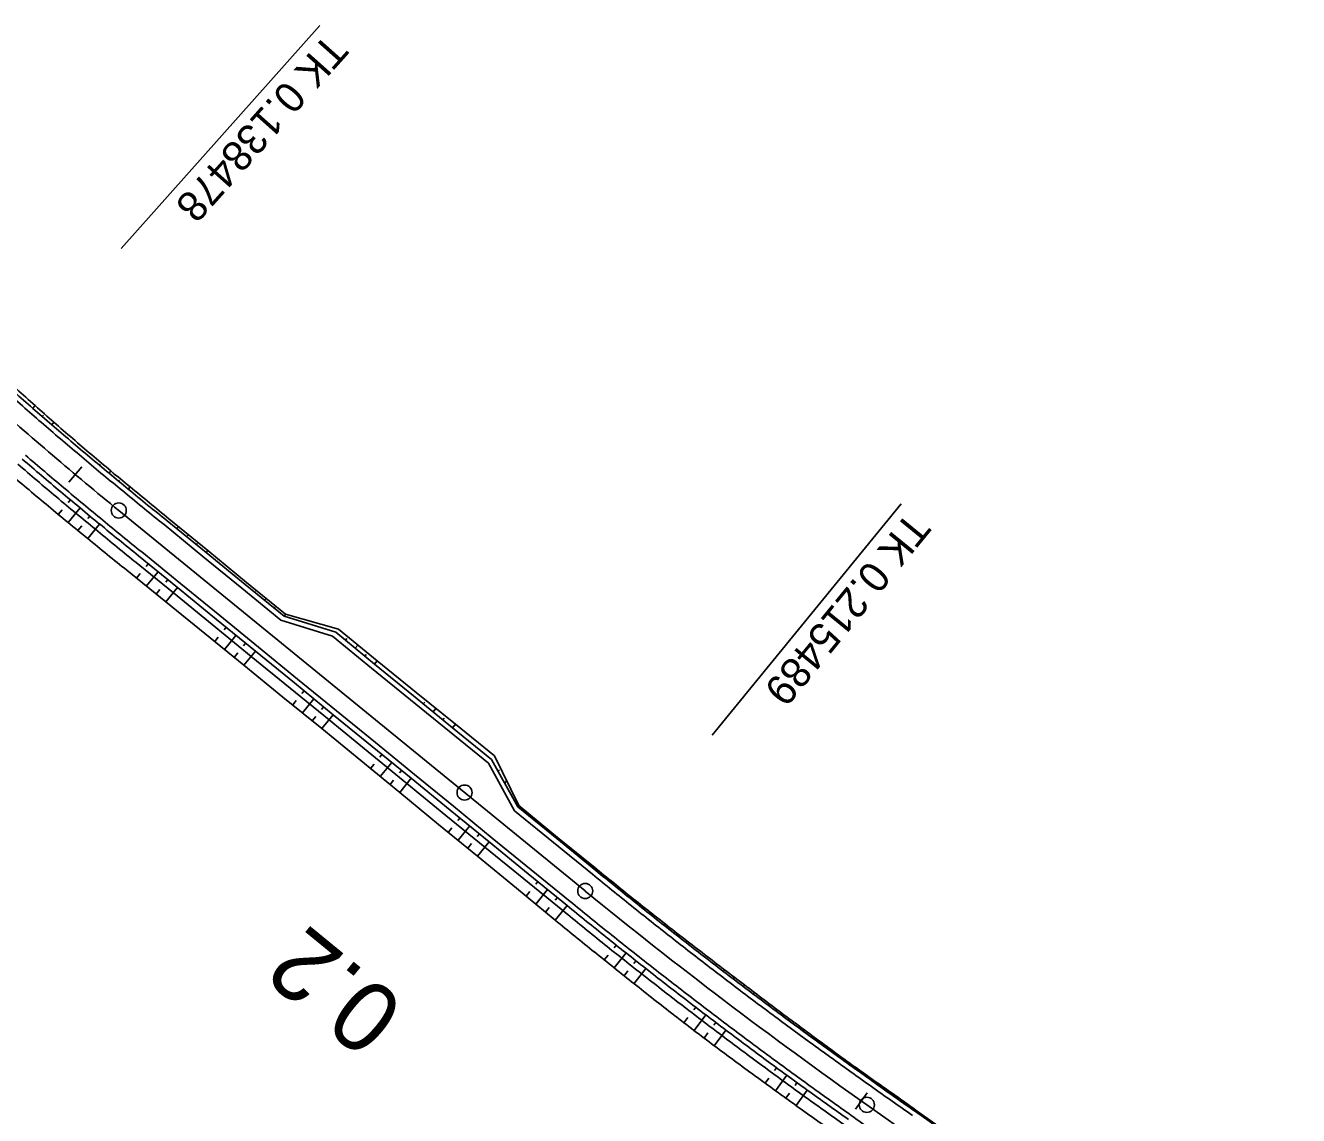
# Model space of a CAD drawing. Extents: x -481656 to -478728, y -1113199 to -1110710.
# Drawn here: x -480851.3 to -480724.7, y -1112742.3 to -1112633.9 of the extents above; entities that cross this region are included whole.
import ezdxf

# ---------------------------------------------------------------- set-up
doc = ezdxf.new("R2010")
doc.units = 0
for name, color, linetype in [('C13_HATCH_SLOPE_L', 7, 'Continuous'), ('C13_HATCH_SLOPE_R', 7, 'Continuous'), ('C13_HECTOMETRY', 7, 'Continuous'), ('C13_HLBODY', 7, 'Continuous'), ('C13_HRANA_TELESO', 7, 'Continuous'), ('C13_KORUNA', 7, 'Continuous'), ('C13_OSA', 7, 'Continuous'), ('C13_PRIKOP', 7, 'Continuous'), ('C13_STANICENI', 7, 'Continuous'), ('C13_VOZOVKA', 7, 'Continuous'), ('C13_ZPEVKRAJ', 7, 'Continuous')]:
    doc.layers.add(name, color=color, linetype=linetype)

msp = doc.modelspace()

# ---------------------------------------------------------------- linework, layer by layer
at = {"layer": 'C13_HATCH_SLOPE_L'}
for p, q in [((-480851.28, -1112670.9), (-480851.28, -1112670.9)), ((-480850.59, -1112671.99), (-480850.35, -1112671.72)), ((-480849.65, -1112672.81), (-480849.54, -1112672.68)), ((-480849.42, -1112672.55), (-480849.42, -1112672.55)), ((-480848.71, -1112673.62), (-480848.49, -1112673.37)), ((-480843.97, -1112677.64), (-480843.88, -1112677.53)), ((-480843.79, -1112677.42), (-480843.79, -1112677.42)), ((-480843.01, -1112678.44), (-480842.83, -1112678.22)), ((-480842.05, -1112679.23), (-480841.97, -1112679.12)), ((-480841.88, -1112679.02), (-480841.88, -1112679.02)), ((-480841.09, -1112680.02), (-480840.92, -1112679.81)), ((-480836.25, -1112683.97), (-480836.17, -1112683.86)), ((-480836.09, -1112683.76), (-480836.09, -1112683.76)), ((-480835.29, -1112684.76), (-480835.12, -1112684.56)), ((-480834.32, -1112685.55), (-480834.24, -1112685.45)), ((-480834.15, -1112685.35), (-480834.15, -1112685.35)), ((-480833.35, -1112686.34), (-480833.19, -1112686.14)), ((-480828.51, -1112690.29), (-480828.43, -1112690.2)), ((-480828.35, -1112690.1), (-480828.35, -1112690.1)), ((-480827.54, -1112691.08), (-480827.39, -1112690.89)), ((-480826.57, -1112691.87), (-480826.49, -1112691.78)), ((-480826.42, -1112691.69), (-480826.42, -1112691.69)), ((-480825.6, -1112692.66), (-480825.45, -1112692.48)), ((-480819.49, -1112695.06), (-480819.36, -1112694.9)), ((-480819.23, -1112694.75), (-480819.23, -1112694.75)), ((-480818.53, -1112695.85), (-480818.27, -1112695.54)), ((-480817.56, -1112696.64), (-480817.43, -1112696.49)), ((-480817.3, -1112696.33), (-480817.3, -1112696.33)), ((-480816.59, -1112697.43), (-480816.34, -1112697.12)), ((-480811.75, -1112701.39), (-480811.61, -1112701.22)), ((-480811.48, -1112701.06), (-480811.48, -1112701.06)), ((-480810.78, -1112702.18), (-480810.51, -1112701.84)), ((-480809.81, -1112702.97), (-480809.67, -1112702.8)), ((-480809.54, -1112702.63), (-480809.54, -1112702.63)), ((-480808.84, -1112703.76), (-480808.56, -1112703.42)), ((-480804.32, -1112708.09), (-480804.19, -1112707.95)), ((-480804.07, -1112707.8), (-480804.07, -1112707.8)), ((-480803.66, -1112709.27), (-480803.47, -1112709.03)), ((-480803.01, -1112710.45), (-480802.94, -1112710.36)), ((-480802.86, -1112710.27), (-480802.86, -1112710.27)), ((-480802.36, -1112711.63), (-480802.26, -1112711.51)), ((-480797.52, -1112715.58), (-480797.47, -1112715.52)), ((-480797.42, -1112715.46), (-480797.42, -1112715.46)), ((-480796.55, -1112716.37), (-480796.45, -1112716.25)), ((-480795.58, -1112717.16), (-480795.53, -1112717.1)), ((-480795.48, -1112717.04), (-480795.48, -1112717.04)), ((-480794.61, -1112717.95), (-480794.51, -1112717.83)), ((-480789.77, -1112721.86), (-480789.72, -1112721.8)), ((-480789.67, -1112721.73), (-480789.67, -1112721.73)), ((-480788.79, -1112722.63), (-480788.69, -1112722.5)), ((-480787.82, -1112723.41), (-480787.77, -1112723.34)), ((-480787.71, -1112723.27), (-480787.71, -1112723.27)), ((-480786.84, -1112724.18), (-480786.73, -1112724.04)), ((-480781.92, -1112727.99), (-480781.86, -1112727.91)), ((-480781.8, -1112727.83), (-480781.8, -1112727.83)), ((-480780.93, -1112728.74), (-480780.81, -1112728.58)), ((-480779.94, -1112729.49), (-480779.88, -1112729.41)), ((-480779.82, -1112729.33), (-480779.82, -1112729.33)), ((-480778.95, -1112730.24), (-480778.83, -1112730.08)), ((-480773.96, -1112733.96), (-480773.91, -1112733.89)), ((-480773.86, -1112733.83), (-480773.86, -1112733.83)), ((-480772.95, -1112734.69), (-480772.86, -1112734.56)), ((-480771.94, -1112735.42), (-480771.9, -1112735.36)), ((-480771.86, -1112735.3), (-480771.86, -1112735.3)), ((-480770.94, -1112736.15), (-480770.85, -1112736.03)), ((-480765.87, -1112739.77), (-480765.83, -1112739.71)), ((-480765.79, -1112739.66), (-480765.79, -1112739.66)), ((-480764.85, -1112740.49), (-480764.77, -1112740.38)), ((-480763.83, -1112741.21), (-480763.79, -1112741.15)), ((-480763.75, -1112741.1), (-480763.75, -1112741.1)), ((-480762.8, -1112741.93), (-480762.73, -1112741.82))]:
    msp.add_line(p, q, dxfattribs=at)
at = {"layer": 'C13_HATCH_SLOPE_R'}
for p, q in [((-480846.85, -1112681.1), (-480847.06, -1112681.35)), ((-480847.67, -1112682.07), (-480848.06, -1112682.54)), ((-480845.88, -1112681.9), (-480847.08, -1112683.35)), ((-480845.72, -1112683.68), (-480846.11, -1112684.15)), ((-480844.92, -1112682.7), (-480845.13, -1112682.96)), ((-480843.94, -1112683.5), (-480845.13, -1112684.95)), ((-480839.1, -1112687.45), (-480839.31, -1112687.71)), ((-480839.9, -1112688.43), (-480840.27, -1112688.89)), ((-480838.13, -1112688.24), (-480839.3, -1112689.67)), ((-480837.96, -1112690.01), (-480838.33, -1112690.46)), ((-480837.16, -1112689.03), (-480837.37, -1112689.29)), ((-480836.19, -1112689.82), (-480837.36, -1112691.25)), ((-480831.35, -1112693.77), (-480831.56, -1112694.03)), ((-480832.14, -1112694.74), (-480832.5, -1112695.18)), ((-480830.38, -1112694.57), (-480831.53, -1112695.97)), ((-480830.2, -1112696.31), (-480830.56, -1112696.76)), ((-480829.42, -1112695.36), (-480829.63, -1112695.61)), ((-480828.45, -1112696.15), (-480829.59, -1112697.54)), ((-480823.6, -1112700.1), (-480823.82, -1112700.36)), ((-480824.39, -1112701.06), (-480824.74, -1112701.49)), ((-480822.64, -1112700.89), (-480823.77, -1112702.28)), ((-480822.45, -1112702.64), (-480822.8, -1112703.07)), ((-480821.67, -1112701.68), (-480821.88, -1112701.94)), ((-480820.7, -1112702.47), (-480821.83, -1112703.85)), ((-480815.86, -1112706.42), (-480816.07, -1112706.68)), ((-480816.64, -1112707.38), (-480816.99, -1112707.81)), ((-480814.89, -1112707.21), (-480816.03, -1112708.61)), ((-480814.71, -1112708.96), (-480815.06, -1112709.4)), ((-480813.92, -1112708), (-480814.13, -1112708.26)), ((-480812.95, -1112708.79), (-480814.1, -1112710.2)), ((-480808.11, -1112712.74), (-480808.32, -1112713)), ((-480808.9, -1112713.72), (-480809.27, -1112714.17)), ((-480807.14, -1112713.53), (-480808.3, -1112714.95)), ((-480806.96, -1112715.29), (-480807.33, -1112715.74)), ((-480806.17, -1112714.32), (-480806.38, -1112714.58)), ((-480805.2, -1112715.11), (-480806.36, -1112716.53)), ((-480800.36, -1112719.07), (-480800.57, -1112719.32)), ((-480801.16, -1112720.04), (-480801.53, -1112720.5)), ((-480799.39, -1112719.86), (-480800.57, -1112721.3)), ((-480799.23, -1112721.63), (-480799.6, -1112722.09)), ((-480798.42, -1112720.65), (-480798.64, -1112720.91)), ((-480797.46, -1112721.44), (-480798.64, -1112722.89)), ((-480792.57, -1112725.38), (-480792.78, -1112725.64)), ((-480793.37, -1112726.38), (-480793.76, -1112726.86)), ((-480791.59, -1112726.16), (-480792.77, -1112727.65)), ((-480790.6, -1112726.94), (-480790.81, -1112727.2)), ((-480791.4, -1112727.95), (-480791.79, -1112728.44)), ((-480789.62, -1112727.72), (-480790.8, -1112729.22)), ((-480784.66, -1112731.56), (-480784.86, -1112731.83)), ((-480785.45, -1112732.59), (-480785.83, -1112733.1)), ((-480783.66, -1112732.32), (-480784.83, -1112733.86)), ((-480782.66, -1112733.08), (-480782.86, -1112733.35)), ((-480783.44, -1112734.12), (-480783.83, -1112734.63)), ((-480781.66, -1112733.84), (-480782.82, -1112735.39)), ((-480776.62, -1112737.58), (-480776.81, -1112737.85)), ((-480775.6, -1112738.32), (-480776.73, -1112739.87)), ((-480777.38, -1112738.62), (-480777.75, -1112739.13)), ((-480774.59, -1112739.06), (-480774.78, -1112739.33)), ((-480775.34, -1112740.1), (-480775.71, -1112740.6)), ((-480773.57, -1112739.8), (-480774.68, -1112741.34))]:
    msp.add_line(p, q, dxfattribs=at)
at = {"layer": 'C13_HECTOMETRY'}
msp.add_circle((-480807.65, -1112710.21), 0.75, dxfattribs=at)
at = {"layer": 'C13_HLBODY'}
for p, q in [((-480822.04, -1112633.91), (-480841.79, -1112656.09)), ((-480764.23, -1112681.5), (-480783.01, -1112704.51))]:
    msp.add_line(p, q, dxfattribs=at)
for centre in [(-480842.04, -1112682.15), (-480795.65, -1112720), (-480767.64, -1112741.27)]:
    msp.add_circle(centre, 0.75, dxfattribs=at)
at = {"layer": 'C13_HRANA_TELESO'}
for p, q in [((-480837.06, -1112682.97), (-480833.19, -1112686.14)), ((-480833.19, -1112686.14), (-480829.32, -1112689.31)), ((-480841.24, -1112688.1), (-480837.36, -1112691.25)), ((-480829.32, -1112689.31), (-480825.45, -1112692.48)), ((-480837.36, -1112691.25), (-480833.47, -1112694.4)), ((-480825.45, -1112692.48), (-480820.2, -1112693.95)), ((-480820.2, -1112693.95), (-480816.34, -1112697.12)), ((-480833.47, -1112694.4), (-480829.59, -1112697.54)), ((-480829.59, -1112697.54), (-480825.71, -1112700.71)), ((-480816.34, -1112697.12), (-480812.45, -1112700.27)), ((-480812.45, -1112700.27), (-480808.56, -1112703.42)), ((-480825.71, -1112700.71), (-480821.83, -1112703.85)), ((-480821.83, -1112703.85), (-480817.96, -1112707.02)), ((-480808.56, -1112703.42), (-480804.68, -1112706.56)), ((-480804.68, -1112706.56), (-480802.26, -1112711.51)), ((-480817.96, -1112707.02), (-480814.1, -1112710.2)), ((-480814.1, -1112710.2), (-480810.24, -1112713.38)), ((-480802.26, -1112711.51), (-480798.39, -1112714.67)), ((-480810.24, -1112713.38), (-480806.36, -1112716.53)), ((-480798.39, -1112714.67), (-480794.51, -1112717.83)), ((-480806.36, -1112716.53), (-480802.5, -1112719.71)), ((-480802.5, -1112719.71), (-480798.64, -1112722.89)), ((-480762.73, -1112741.82), (-480758.65, -1112744.71))]:
    msp.add_line(p, q, dxfattribs=at)
for centre, radius, start, end in [((-480585.59, -1112375.38), 397.39, 227.8632, 228.5795), ((-480586.81, -1112374.24), 397.44, 228.8202, 229.5365), ((-480587.92, -1112373.26), 397.47, 229.7506, 230.4668), ((-480590.12, -1112371.41), 404.15, 229.4449, 230.1611), ((-480964.87, -1112835.16), 198.74, 49.9748, 51.4152), ((-480590.22, -1112371.35), 404.13, 230.1772, 230.8934), ((-480715.92, -1112529.59), 202.06, 230.2505, 231.6702), ((-479854.49, -1111558.21), 1492.77, 230.97074, 231.16181), ((-480480.69, -1112331.7), 497.58, 231.4711, 232.0441), ((-479839.91, -1111553.15), 1512.43, 230.66162, 230.85246), ((-480481.55, -1112331.06), 497.56, 232.1669, 232.7398), ((-480477.87, -1112333.94), 504.15, 231.0592, 231.6322), ((-480479.76, -1112332.45), 497.55, 232.4794, 233.0524), ((-480477.7, -1112334.05), 504.17, 231.6102, 232.1832), ((-480476.49, -1112334.9), 497.57, 232.5817, 233.1547), ((-480479.43, -1112332.7), 504.19, 232.432, 233.0049), ((-480477.83, -1112333.86), 497.59, 233.3503, 233.9232), ((-480481.08, -1112331.47), 504.18, 233.2393, 233.8122), ((-480478.75, -1112333.18), 497.61, 234.0547, 234.6277), ((-480481.05, -1112331.51), 504.16, 233.8063, 234.3793), ((-480908.53, -1112943.44), 248.81, 54.1272, 55.2779), ((-480480.97, -1112331.6), 504.14, 234.3657, 234.9387)]:
    msp.add_arc(centre, radius, start, end, dxfattribs=at)
at = {"layer": 'C13_KORUNA'}
for p, q in [((-480837.22, -1112683.18), (-480833.35, -1112686.34)), ((-480833.35, -1112686.34), (-480829.48, -1112689.5)), ((-480840.07, -1112686.66), (-480836.19, -1112689.82)), ((-480836.19, -1112689.82), (-480832.32, -1112692.99)), ((-480829.48, -1112689.5), (-480825.6, -1112692.66)), ((-480825.6, -1112692.66), (-480820.46, -1112694.27)), ((-480832.32, -1112692.99), (-480828.45, -1112696.15)), ((-480820.46, -1112694.27), (-480816.59, -1112697.43)), ((-480828.45, -1112696.15), (-480824.57, -1112699.31)), ((-480816.59, -1112697.43), (-480812.72, -1112700.59)), ((-480824.57, -1112699.31), (-480820.7, -1112702.47)), ((-480812.72, -1112700.59), (-480808.84, -1112703.76)), ((-480820.7, -1112702.47), (-480816.83, -1112705.63)), ((-480808.84, -1112703.76), (-480804.97, -1112706.92)), ((-480816.83, -1112705.63), (-480812.95, -1112708.79)), ((-480804.97, -1112706.92), (-480802.36, -1112711.63)), ((-480812.95, -1112708.79), (-480809.08, -1112711.95)), ((-480802.36, -1112711.63), (-480798.48, -1112714.79)), ((-480809.08, -1112711.95), (-480805.2, -1112715.11)), ((-480805.2, -1112715.11), (-480801.33, -1112718.28)), ((-480798.48, -1112714.79), (-480794.61, -1112717.95)), ((-480801.33, -1112718.28), (-480797.46, -1112721.44)), ((-480762.8, -1112741.93), (-480758.72, -1112744.81))]:
    msp.add_line(p, q, dxfattribs=at)
for centre, radius, start, end in [((-480589.13, -1112372.25), 397.75, 228.5453, 229.2615), ((-480589.13, -1112372.25), 397.75, 229.2615, 229.9777), ((-480589.13, -1112372.25), 402.25, 229.2615, 229.9777), ((-480589.13, -1112372.25), 397.75, 229.9777, 230.6939), ((-480713.41, -1112527.54), 198.88, 230.0575, 231.497), ((-480589.13, -1112372.25), 402.25, 229.9777, 230.6939), ((-480714.84, -1112529.28), 201.12, 230.0645, 231.4899), ((-479853.26, -1111558.79), 1493.25, 230.92027, 231.11134), ((-479847.61, -1111551.79), 1506.75, 230.92056, 231.11146), ((-480479.52, -1112332.63), 497.75, 231.2996, 231.8726), ((-480479.52, -1112332.63), 497.75, 231.8726, 232.4456), ((-480479.52, -1112332.63), 502.25, 231.2996, 231.8726), ((-480479.52, -1112332.63), 502.25, 231.8726, 232.4456), ((-480479.52, -1112332.63), 497.75, 232.4456, 233.0185), ((-480479.52, -1112332.63), 497.75, 233.0185, 233.5915), ((-480479.52, -1112332.63), 502.25, 232.4456, 233.0185), ((-480479.52, -1112332.63), 497.75, 233.5915, 234.1644), ((-480479.52, -1112332.63), 502.25, 233.0185, 233.5915), ((-480479.52, -1112332.63), 502.25, 233.5915, 234.1644), ((-480479.52, -1112332.63), 497.75, 234.1644, 234.7374), ((-480621.43, -1112537.11), 248.88, 234.234, 235.3844), ((-480479.52, -1112332.63), 502.25, 234.1644, 234.7374)]:
    msp.add_arc(centre, radius, start, end, dxfattribs=at)
at = {"layer": 'C13_OSA'}
for p, q in [((-480842.04, -1112682.15), (-480795.66, -1112720)), ((-480767.64, -1112741.27), (-480724.71, -1112771.54))]:
    msp.add_line(p, q, dxfattribs=at)
for centre, radius, start, end in [((-480589.13, -1112372.25), 400, 228.3273, 230.7827), ((-480479.52, -1112332.63), 500, 230.7828, 234.8144)]:
    msp.add_arc(centre, radius, start, end, dxfattribs=at)
at = {"layer": 'C13_PRIKOP'}
for p, q in [((-480840.49, -1112687.18), (-480836.61, -1112690.34)), ((-480836.61, -1112690.34), (-480832.74, -1112693.5)), ((-480832.74, -1112693.5), (-480828.87, -1112696.66)), ((-480828.87, -1112696.66), (-480825, -1112699.83)), ((-480825, -1112699.83), (-480821.13, -1112702.99)), ((-480821.13, -1112702.99), (-480817.25, -1112706.16)), ((-480817.25, -1112706.16), (-480813.38, -1112709.32)), ((-480813.38, -1112709.32), (-480809.51, -1112712.48)), ((-480809.51, -1112712.48), (-480805.62, -1112715.63)), ((-480805.62, -1112715.63), (-480801.75, -1112718.79)), ((-480801.75, -1112718.79), (-480797.88, -1112721.95))]:
    msp.add_line(p, q, dxfattribs=at)
for centre, radius, start, end in [((-480589.13, -1112372.25), 402.92, 229.2615, 229.9777), ((-480589.13, -1112372.25), 402.92, 229.9777, 230.6939), ((-480715.05, -1112529.54), 201.46, 230.0655, 231.4889), ((-479846.77, -1111550.75), 1508.75, 230.9206, 231.11148), ((-480479.52, -1112332.63), 502.92, 231.2996, 231.8726), ((-480479.52, -1112332.63), 502.92, 231.8726, 232.4456), ((-480479.52, -1112332.63), 502.92, 232.4456, 233.0185), ((-480479.52, -1112332.63), 502.92, 233.0185, 233.5915), ((-480479.52, -1112332.63), 502.92, 233.5915, 234.1644), ((-480479.52, -1112332.63), 502.92, 234.1644, 234.7374)]:
    msp.add_arc(centre, radius, start, end, dxfattribs=at)
at = {"layer": 'C13_STANICENI'}
for p, q in [((-480847.01, -1112679.33), (-480845.72, -1112677.8)), ((-480768.76, -1112741.7), (-480767.61, -1112740.07))]:
    msp.add_line(p, q, dxfattribs=at)
at = {"layer": 'C13_VOZOVKA'}
for p, q in [((-480837.54, -1112683.56), (-480833.67, -1112686.73)), ((-480839.75, -1112686.27), (-480835.88, -1112689.44)), ((-480833.67, -1112686.73), (-480829.79, -1112689.89)), ((-480835.88, -1112689.44), (-480832, -1112692.6)), ((-480829.79, -1112689.89), (-480825.92, -1112693.05)), ((-480832, -1112692.6), (-480828.13, -1112695.76)), ((-480825.92, -1112693.05), (-480820.78, -1112694.66)), ((-480820.78, -1112694.66), (-480816.91, -1112697.82)), ((-480828.13, -1112695.76), (-480824.26, -1112698.92)), ((-480816.91, -1112697.82), (-480813.03, -1112700.98)), ((-480824.26, -1112698.92), (-480820.38, -1112702.08)), ((-480813.03, -1112700.98), (-480809.16, -1112704.14)), ((-480820.38, -1112702.08), (-480816.51, -1112705.24)), ((-480809.16, -1112704.14), (-480805.28, -1112707.3)), ((-480816.51, -1112705.24), (-480812.64, -1112708.4)), ((-480805.28, -1112707.3), (-480802.67, -1112712.02)), ((-480812.64, -1112708.4), (-480808.76, -1112711.57)), ((-480808.76, -1112711.57), (-480804.89, -1112714.73)), ((-480802.67, -1112712.02), (-480798.8, -1112715.18)), ((-480804.89, -1112714.73), (-480801.01, -1112717.89)), ((-480798.8, -1112715.18), (-480794.93, -1112718.34)), ((-480801.01, -1112717.89), (-480797.14, -1112721.05))]:
    msp.add_line(p, q, dxfattribs=at)
for centre, radius, start, end in [((-480589.13, -1112372.25), 398.25, 228.5453, 229.2615), ((-480589.13, -1112372.25), 398.25, 229.2615, 229.9777), ((-480589.13, -1112372.25), 401.75, 229.2615, 229.9777), ((-480589.13, -1112372.25), 398.25, 229.9777, 230.6939), ((-480589.13, -1112372.25), 401.75, 229.9777, 230.6939), ((-480713.57, -1112527.73), 199.12, 230.0583, 231.4962), ((-480714.68, -1112529.09), 200.88, 230.0637, 231.4907), ((-479852.64, -1111558.01), 1494.75, 230.9203, 231.11135), ((-479848.23, -1111552.57), 1505.25, 230.92053, 231.11145), ((-480479.52, -1112332.63), 498.25, 231.2996, 231.8726), ((-480479.52, -1112332.63), 501.75, 231.2996, 231.8726), ((-480479.52, -1112332.63), 498.25, 231.8726, 232.4456), ((-480479.52, -1112332.63), 501.75, 231.8726, 232.4456), ((-480479.52, -1112332.63), 498.25, 232.4456, 233.0185), ((-480479.52, -1112332.63), 501.75, 232.4456, 233.0185), ((-480479.52, -1112332.63), 498.25, 233.0185, 233.5915), ((-480479.52, -1112332.63), 501.75, 233.0185, 233.5915), ((-480479.52, -1112332.63), 498.25, 233.5915, 234.1644), ((-480479.52, -1112332.63), 501.75, 233.5915, 234.1644), ((-480479.52, -1112332.63), 498.25, 234.1644, 234.7374), ((-480479.52, -1112332.63), 501.75, 234.1644, 234.7374), ((-480621.57, -1112537.31), 249.12, 234.2345, 235.3839), ((-480622.58, -1112538.74), 250.88, 234.2379, 235.3804)]:
    msp.add_arc(centre, radius, start, end, dxfattribs=at)
at = {"layer": 'C13_ZPEVKRAJ'}
for p, q in [((-480837.54, -1112683.56), (-480833.67, -1112686.73)), ((-480839.75, -1112686.27), (-480835.88, -1112689.44)), ((-480833.67, -1112686.73), (-480829.79, -1112689.89)), ((-480835.88, -1112689.44), (-480832, -1112692.6)), ((-480829.79, -1112689.89), (-480825.92, -1112693.05)), ((-480832, -1112692.6), (-480828.13, -1112695.76)), ((-480825.92, -1112693.05), (-480820.78, -1112694.66)), ((-480820.78, -1112694.66), (-480816.91, -1112697.82)), ((-480828.13, -1112695.76), (-480824.26, -1112698.92)), ((-480816.91, -1112697.82), (-480813.03, -1112700.98)), ((-480824.26, -1112698.92), (-480820.38, -1112702.08)), ((-480813.03, -1112700.98), (-480809.16, -1112704.14)), ((-480820.38, -1112702.08), (-480816.51, -1112705.24)), ((-480809.16, -1112704.14), (-480805.28, -1112707.3)), ((-480816.51, -1112705.24), (-480812.64, -1112708.4)), ((-480805.28, -1112707.3), (-480802.67, -1112712.02)), ((-480812.64, -1112708.4), (-480808.76, -1112711.57)), ((-480808.76, -1112711.57), (-480804.89, -1112714.73)), ((-480802.67, -1112712.02), (-480798.8, -1112715.18)), ((-480804.89, -1112714.73), (-480801.01, -1112717.89)), ((-480798.8, -1112715.18), (-480794.93, -1112718.34)), ((-480801.01, -1112717.89), (-480797.14, -1112721.05))]:
    msp.add_line(p, q, dxfattribs=at)
for centre, radius, start, end in [((-480589.13, -1112372.25), 398.25, 228.5453, 229.2615), ((-480589.13, -1112372.25), 398.25, 229.2615, 229.9777), ((-480589.13, -1112372.25), 401.75, 229.2615, 229.9777), ((-480589.13, -1112372.25), 398.25, 229.9777, 230.6939), ((-480589.13, -1112372.25), 401.75, 229.9777, 230.6939), ((-480713.57, -1112527.73), 199.12, 230.0583, 231.4962), ((-480714.68, -1112529.09), 200.88, 230.0637, 231.4907), ((-479852.64, -1111558.01), 1494.75, 230.9203, 231.11135), ((-479848.23, -1111552.57), 1505.25, 230.92053, 231.11145), ((-480479.52, -1112332.63), 498.25, 231.2996, 231.8726), ((-480479.52, -1112332.63), 501.75, 231.2996, 231.8726), ((-480479.52, -1112332.63), 498.25, 231.8726, 232.4456), ((-480479.52, -1112332.63), 501.75, 231.8726, 232.4456), ((-480479.52, -1112332.63), 498.25, 232.4456, 233.0185), ((-480479.52, -1112332.63), 501.75, 232.4456, 233.0185), ((-480479.52, -1112332.63), 498.25, 233.0185, 233.5915), ((-480479.52, -1112332.63), 501.75, 233.0185, 233.5915), ((-480479.52, -1112332.63), 498.25, 233.5915, 234.1644), ((-480479.52, -1112332.63), 501.75, 233.5915, 234.1644), ((-480479.52, -1112332.63), 498.25, 234.1644, 234.7374), ((-480479.52, -1112332.63), 501.75, 234.1644, 234.7374), ((-480621.57, -1112537.31), 249.12, 234.2345, 235.3839), ((-480622.58, -1112538.74), 250.88, 234.2379, 235.3804)]:
    msp.add_arc(centre, radius, start, end, dxfattribs=at)

# ---------------------------------------------------------------- texts
at = {"layer": 'C13_HECTOMETRY'}
msp.add_text('0.2', height=7, rotation=140.7371, dxfattribs=at).set_placement((-480813.3, -1112731.43))
at = {"layer": 'C13_HLBODY'}
for s, height, rotation, p in [('TK 0.138478', 2.999, 228.3273, (-480821.29, -1112634.57)), ('TK 0.215489', 3, 230.7828, (-480763.46, -1112682.13))]:
    msp.add_text(s, height=height, rotation=rotation, dxfattribs=at).set_placement(p)

doc.saveas('drawing.dxf')
